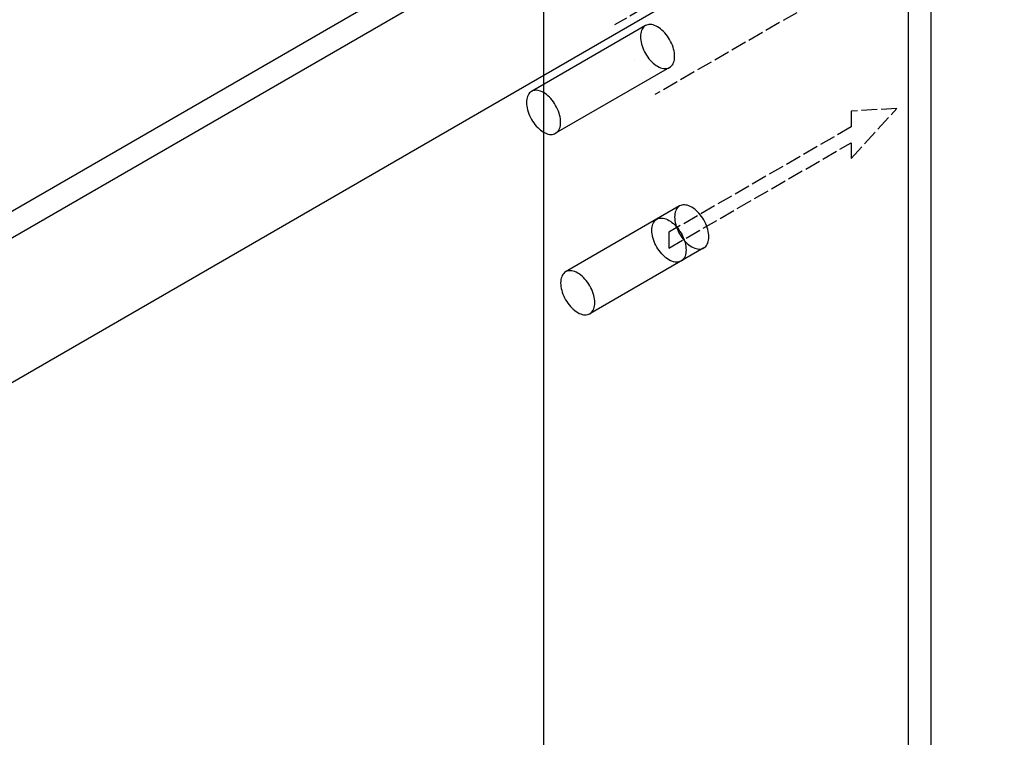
# Model space of a CAD drawing. Header units: millimetres. Extents: x 9824119 to 13672909, y -72394 to 462135.
# Tile 600 of 656: x 10370769 to 10371143, y 9945 to 10217. Entities that reach past the tile are written whole.
import ezdxf

# ---------------------------------------------------------------- set-up
doc = ezdxf.new("R2010")
doc.units = ezdxf.units.MM
doc.linetypes.add('UnderFloor', pattern=[7.5, 6, -1.5])
for name, color, linetype in [('MAGI_GENERAL', 7, 'Continuous'), ('PIPE-H1', 7, 'Continuous'), ('PIPE-H1-COMPONENT-', 7, 'Continuous')]:
    doc.layers.add(name, color=color, linetype=linetype)
doc.styles.add('ISOCPEUR', font='isocpeui.ttf')

# ---------------------------------------------------------------- blocks, each defined once
blk = doc.blocks.new('*U2270')
at = {"layer": 'PIPE-H1', "color": 1, "linetype": 'Continuous', "lineweight": 20}
for p, q in [((10371233.23, 10352.66), (10371129.45, 10292.74)), ((10371248.54, 10326.14), (10371239.64, 10321.01))]:
    blk.add_line(p, q, dxfattribs=at)
at = {"layer": 'PIPE-H1', "color": 7, "linetype": 'Continuous', "lineweight": 5}
blk.add_line((10371240.89, 10339.4), (10371215.61, 10324.81), dxfattribs=at)
at = {"layer": 'PIPE-H1', "color": 1, "linetype": 'UnderFloor', "lineweight": -3}
for p, q in [((10371239.64, 10321.01), (10371010.39, 10188.64)), ((10371129.45, 10292.74), (10370995.08, 10215.16))]:
    blk.add_line(p, q, dxfattribs=at)
blk = doc.blocks.new('*U2473')
at = {"color": 1, "linetype": 'UnderFloor', "lineweight": -3}
blk.add_line((10371002.73, 10201.9), (10371002.73, 10201.9, -1), dxfattribs=at)
blk = doc.blocks.new('*U2474')
at = {"layer": 'PIPE-H1-COMPONENT-', "color": 1, "linetype": 'UnderFloor', "lineweight": -3}
for p, q in [((10371085, 10164.4), (10371102.32, 10183.4)), ((10371102.32, 10183.4), (10371085, 10182.4)), ((10371085, 10182.4), (10371085, 10176.4)), ((10371085, 10176.4), (10371015.72, 10136.4)), ((10371015.72, 10130.4), (10371085, 10170.4)), ((10371085, 10170.4), (10371085, 10164.4)), ((10371009.45, 10138.97), (10371009.62, 10139.49)), ((10371009.62, 10139.49), (10371009.84, 10139.97)), ((10371009.84, 10139.97), (10371010.1, 10140.4)), ((10371010.1, 10140.4), (10371010.4, 10140.78)), ((10371010.4, 10140.78), (10371010.75, 10141.1)), ((10371010.75, 10141.1), (10371011.13, 10141.36)), ((10371011.13, 10141.36), (10371011.55, 10141.56)), ((10371011.55, 10141.56), (10371012, 10141.7)), ((10371012, 10141.7), (10371012.47, 10141.77)), ((10371012.47, 10141.77), (10371012.98, 10141.78)), ((10371012.98, 10141.78), (10371013.5, 10141.73)), ((10371013.5, 10141.73), (10371014.04, 10141.62)), ((10371014.04, 10141.62), (10371014.59, 10141.44)), ((10371014.59, 10141.44), (10371015.16, 10141.2)), ((10371015.16, 10141.2), (10371015.72, 10140.9)), ((10371015.72, 10140.9), (10371016.29, 10140.55)), ((10371016.29, 10140.55), (10371016.85, 10140.14)), ((10371016.85, 10140.14), (10371017.4, 10139.68)), ((10371017.4, 10139.68), (10371017.94, 10139.17)), ((10371009.23, 10137.15), (10371009.25, 10137.79)), ((10371009.25, 10136.48), (10371009.23, 10137.15)), ((10371009.25, 10137.79), (10371009.33, 10138.4)), ((10371009.33, 10135.79), (10371009.25, 10136.48)), ((10371009.33, 10138.4), (10371009.45, 10138.97)), ((10371009.45, 10135.08), (10371009.33, 10135.79)), ((10371015.72, 10136.4), (10371015.72, 10130.4)), ((10371017.94, 10139.17), (10371018.47, 10138.62)), ((10371018.47, 10138.62), (10371018.97, 10138.02)), ((10371018.97, 10138.02), (10371019.45, 10137.4)), ((10371019.45, 10137.4), (10371019.9, 10136.74)), ((10371019.9, 10136.74), (10371020.31, 10136.05)), ((10371020.31, 10136.05), (10371020.7, 10135.35)), ((10371009.62, 10134.36), (10371009.45, 10135.08)), ((10371009.84, 10133.63), (10371009.62, 10134.36)), ((10371010.1, 10132.9), (10371009.84, 10133.63)), ((10371010.4, 10132.17), (10371010.1, 10132.9)), ((10371010.75, 10131.45), (10371010.4, 10132.17)), ((10371020.7, 10135.35), (10371021.04, 10134.63)), ((10371021.04, 10134.63), (10371021.35, 10133.91)), ((10371021.35, 10133.91), (10371021.61, 10133.17)), ((10371021.61, 10133.17), (10371021.83, 10132.44)), ((10371021.83, 10132.44), (10371022, 10131.72)), ((10371011.13, 10130.75), (10371010.75, 10131.45)), ((10371011.55, 10130.07), (10371011.13, 10130.75)), ((10371012, 10129.41), (10371011.55, 10130.07)), ((10371012.47, 10128.78), (10371012, 10129.41)), ((10371012.98, 10128.19), (10371012.47, 10128.78)), ((10371013.5, 10127.64), (10371012.98, 10128.19)), ((10371022, 10131.72), (10371022.12, 10131.01)), ((10371022.12, 10128.41), (10371022, 10127.84)), ((10371022.12, 10131.01), (10371022.19, 10130.32)), ((10371022.19, 10129.01), (10371022.12, 10128.41)), ((10371022.19, 10130.32), (10371022.22, 10129.65)), ((10371022.22, 10129.65), (10371022.19, 10129.01)), ((10371014.04, 10127.13), (10371013.5, 10127.64)), ((10371014.59, 10126.67), (10371014.04, 10127.13)), ((10371015.16, 10126.26), (10371014.59, 10126.67)), ((10371015.72, 10125.9), (10371015.16, 10126.26)), ((10371016.29, 10125.6), (10371015.72, 10125.9)), ((10371016.85, 10125.37), (10371016.29, 10125.6)), ((10371017.4, 10125.19), (10371016.85, 10125.37)), ((10371017.94, 10125.07), (10371017.4, 10125.19)), ((10371018.47, 10125.02), (10371017.94, 10125.07)), ((10371018.97, 10125.03), (10371018.47, 10125.02)), ((10371019.45, 10125.11), (10371018.97, 10125.03)), ((10371019.9, 10125.25), (10371019.45, 10125.11)), ((10371020.31, 10125.45), (10371019.9, 10125.25)), ((10371020.7, 10125.71), (10371020.31, 10125.45)), ((10371021.04, 10126.03), (10371020.7, 10125.71)), ((10371021.35, 10126.41), (10371021.04, 10126.03)), ((10371021.61, 10126.83), (10371021.35, 10126.41)), ((10371021.83, 10127.31), (10371021.61, 10126.83)), ((10371022, 10127.84), (10371021.83, 10127.31))]:
    blk.add_line(p, q, dxfattribs=at)
blk = doc.blocks.new('*U2475')
at = {"layer": 'MAGI_GENERAL', "color": 7, "linetype": 'Continuous', "lineweight": -3}
for p, q in [((10370968.09, 10336.4), (10370968.09, 9900.9)), ((10371093.66, 10333.4), (10370556.73, 10023.4)), ((10370565.39, 10018.4), (10371085, 10318.4)), ((10371132.64, 10290.9), (10370613.02, 9990.9)), ((10371115.32, 9815.9), (10371115.32, 10251.4)), ((10371106.65, 10246.4), (10371106.65, 9810.9)), ((10371006.8, 10214.86), (10370963.5, 10189.86)), ((10371007.22, 10215.06), (10371006.8, 10214.86)), ((10371007.67, 10215.2), (10371007.22, 10215.06)), ((10371008.14, 10215.27), (10371007.67, 10215.2)), ((10371008.65, 10215.28), (10371008.14, 10215.27)), ((10371009.17, 10215.23), (10371008.65, 10215.28)), ((10371009.71, 10215.12), (10371009.17, 10215.23)), ((10371010.26, 10214.94), (10371009.71, 10215.12)), ((10371010.83, 10214.7), (10371010.26, 10214.94)), ((10371011.39, 10214.4), (10371010.83, 10214.7)), ((10371011.96, 10214.05), (10371011.39, 10214.4)), ((10371012.52, 10213.64), (10371011.96, 10214.05)), ((10371013.07, 10213.18), (10371012.52, 10213.64)), ((10371013.61, 10212.67), (10371013.07, 10213.18)), ((10371014.14, 10212.12), (10371013.61, 10212.67)), ((10371014.64, 10211.52), (10371014.14, 10212.12)), ((10371015.12, 10210.9), (10371014.64, 10211.52)), ((10371015.57, 10210.24), (10371015.12, 10210.9)), ((10371015.98, 10209.55), (10371015.57, 10210.24)), ((10371016.37, 10208.85), (10371015.98, 10209.55)), ((10371016.71, 10208.13), (10371016.37, 10208.85)), ((10371017.02, 10207.41), (10371016.71, 10208.13)), ((10371017.28, 10206.67), (10371017.02, 10207.41)), ((10371017.5, 10205.94), (10371017.28, 10206.67)), ((10371017.67, 10205.22), (10371017.5, 10205.94)), ((10371017.79, 10204.51), (10371017.67, 10205.22)), ((10371017.86, 10203.82), (10371017.79, 10204.51)), ((10371017.89, 10203.15), (10371017.86, 10203.82)), ((10371017.86, 10202.51), (10371017.89, 10203.15)), ((10371016.37, 10199.21), (10371016.71, 10199.53)), ((10371016.71, 10199.53), (10371017.02, 10199.91)), ((10371017.02, 10199.91), (10371017.28, 10200.33)), ((10371017.28, 10200.33), (10371017.5, 10200.81)), ((10371017.5, 10200.81), (10371017.67, 10201.34)), ((10371017.67, 10201.34), (10371017.79, 10201.91)), ((10371017.79, 10201.91), (10371017.86, 10202.51)), ((10371015.98, 10198.95), (10370972.68, 10173.95)), ((10371015.98, 10198.95), (10371016.37, 10199.21)), ((10370962.2, 10188.47), (10370961.99, 10187.99)), ((10370962.47, 10188.9), (10370962.2, 10188.47)), ((10370962.77, 10189.28), (10370962.47, 10188.9)), ((10370963.12, 10189.6), (10370962.77, 10189.28)), ((10370963.5, 10189.86), (10370963.12, 10189.6)), ((10370963.92, 10190.06), (10370963.5, 10189.86)), ((10370964.37, 10190.2), (10370963.92, 10190.06)), ((10370964.84, 10190.27), (10370964.37, 10190.2)), ((10370965.35, 10190.28), (10370964.84, 10190.27)), ((10370965.87, 10190.23), (10370965.35, 10190.28)), ((10370966.41, 10190.12), (10370965.87, 10190.23)), ((10370966.96, 10189.94), (10370966.41, 10190.12)), ((10370967.52, 10189.7), (10370966.96, 10189.94)), ((10370968.09, 10189.4), (10370967.52, 10189.7)), ((10370968.66, 10189.05), (10370968.09, 10189.4)), ((10370969.22, 10188.64), (10370968.66, 10189.05)), ((10370969.77, 10188.18), (10370969.22, 10188.64)), ((10370970.31, 10187.67), (10370969.77, 10188.18)), ((10370961.62, 10186.29), (10370961.6, 10185.65)), ((10370961.6, 10185.65), (10370961.62, 10184.98)), ((10370961.69, 10186.9), (10370961.62, 10186.29)), ((10370961.62, 10184.98), (10370961.69, 10184.29)), ((10370961.82, 10187.47), (10370961.69, 10186.9)), ((10370961.69, 10184.29), (10370961.82, 10183.58)), ((10370961.99, 10187.99), (10370961.82, 10187.47)), ((10370970.84, 10187.12), (10370970.31, 10187.67)), ((10370971.34, 10186.52), (10370970.84, 10187.12)), ((10370971.82, 10185.9), (10370971.34, 10186.52)), ((10370972.27, 10185.24), (10370971.82, 10185.9)), ((10370972.68, 10184.55), (10370972.27, 10185.24)), ((10370973.07, 10183.85), (10370972.68, 10184.55)), ((10370961.82, 10183.58), (10370961.99, 10182.86)), ((10370961.99, 10182.86), (10370962.2, 10182.13)), ((10370962.2, 10182.13), (10370962.47, 10181.4)), ((10370962.47, 10181.4), (10370962.77, 10180.67)), ((10370962.77, 10180.67), (10370963.12, 10179.95)), ((10370973.41, 10183.13), (10370973.07, 10183.85)), ((10370973.72, 10182.41), (10370973.41, 10183.13)), ((10370973.98, 10181.67), (10370973.72, 10182.41)), ((10370974.19, 10180.94), (10370973.98, 10181.67)), ((10370974.36, 10180.22), (10370974.19, 10180.94)), ((10370963.12, 10179.95), (10370963.5, 10179.25)), ((10370963.5, 10179.25), (10370963.92, 10178.57)), ((10370963.92, 10178.57), (10370964.37, 10177.91)), ((10370964.37, 10177.91), (10370964.84, 10177.28)), ((10370964.84, 10177.28), (10370965.35, 10176.69)), ((10370974.49, 10179.51), (10370974.36, 10180.22)), ((10370974.36, 10176.34), (10370974.49, 10176.91)), ((10370974.56, 10178.82), (10370974.49, 10179.51)), ((10370974.49, 10176.91), (10370974.56, 10177.51)), ((10370974.59, 10178.15), (10370974.56, 10178.82)), ((10370974.56, 10177.51), (10370974.59, 10178.15)), ((10370965.35, 10176.69), (10370965.87, 10176.14)), ((10370965.87, 10176.14), (10370966.41, 10175.63)), ((10370966.41, 10175.63), (10370966.96, 10175.17)), ((10370966.96, 10175.17), (10370967.52, 10174.76)), ((10370967.52, 10174.76), (10370968.09, 10174.4)), ((10370968.09, 10174.4), (10370968.66, 10174.1)), ((10370968.66, 10174.1), (10370969.22, 10173.87)), ((10370969.22, 10173.87), (10370969.77, 10173.69)), ((10370969.77, 10173.69), (10370970.31, 10173.57)), ((10370970.31, 10173.57), (10370970.84, 10173.52)), ((10370970.84, 10173.52), (10370971.34, 10173.53)), ((10370971.34, 10173.53), (10370971.82, 10173.61)), ((10370971.82, 10173.61), (10370972.27, 10173.75)), ((10370972.27, 10173.75), (10370972.68, 10173.95)), ((10370972.68, 10173.95), (10370973.07, 10174.21)), ((10370973.07, 10174.21), (10370973.41, 10174.53)), ((10370973.41, 10174.53), (10370973.72, 10174.91)), ((10370973.72, 10174.91), (10370973.98, 10175.33)), ((10370973.98, 10175.33), (10370974.19, 10175.81)), ((10370974.19, 10175.81), (10370974.36, 10176.34)), ((10371019.79, 10146.36), (10370976.49, 10121.36)), ((10371020.21, 10146.56), (10371019.79, 10146.36)), ((10371020.66, 10146.7), (10371020.21, 10146.56)), ((10371021.13, 10146.77), (10371020.66, 10146.7)), ((10371021.64, 10146.78), (10371021.13, 10146.77)), ((10371022.16, 10146.73), (10371021.64, 10146.78)), ((10371022.7, 10146.62), (10371022.16, 10146.73)), ((10371023.25, 10146.44), (10371022.7, 10146.62)), ((10371023.82, 10146.2), (10371023.25, 10146.44)), ((10371024.38, 10145.9), (10371023.82, 10146.2)), ((10371024.95, 10145.55), (10371024.38, 10145.9)), ((10371025.51, 10145.14), (10371024.95, 10145.55)), ((10371026.06, 10144.68), (10371025.51, 10145.14)), ((10371026.6, 10144.17), (10371026.06, 10144.68)), ((10371027.13, 10143.62), (10371026.6, 10144.17)), ((10371027.63, 10143.02), (10371027.13, 10143.62)), ((10371028.11, 10142.4), (10371027.63, 10143.02)), ((10371028.56, 10141.74), (10371028.11, 10142.4)), ((10371028.98, 10141.05), (10371028.56, 10141.74)), ((10371029.36, 10140.35), (10371028.98, 10141.05)), ((10371029.7, 10139.63), (10371029.36, 10140.35)), ((10371030.01, 10138.91), (10371029.7, 10139.63)), ((10371030.27, 10138.17), (10371030.01, 10138.91)), ((10371030.49, 10137.44), (10371030.27, 10138.17)), ((10371030.66, 10136.72), (10371030.49, 10137.44)), ((10371030.78, 10136.01), (10371030.66, 10136.72)), ((10371030.85, 10135.32), (10371030.78, 10136.01)), ((10371030.27, 10131.83), (10371030.49, 10132.31)), ((10371030.49, 10132.31), (10371030.66, 10132.84)), ((10371030.66, 10132.84), (10371030.78, 10133.41)), ((10371030.78, 10133.41), (10371030.85, 10134.01)), ((10371030.88, 10134.65), (10371030.85, 10135.32)), ((10371030.85, 10134.01), (10371030.88, 10134.65)), ((10371028.98, 10130.45), (10370985.67, 10105.45)), ((10371028.98, 10130.45), (10371029.36, 10130.71)), ((10371029.36, 10130.71), (10371029.7, 10131.03)), ((10371029.7, 10131.03), (10371030.01, 10131.41)), ((10371030.01, 10131.41), (10371030.27, 10131.83)), ((10370975.76, 10120.78), (10370975.46, 10120.4)), ((10370976.11, 10121.1), (10370975.76, 10120.78)), ((10370976.49, 10121.36), (10370976.11, 10121.1)), ((10370976.91, 10121.56), (10370976.49, 10121.36)), ((10370977.36, 10121.7), (10370976.91, 10121.56)), ((10370977.83, 10121.77), (10370977.36, 10121.7)), ((10370978.34, 10121.78), (10370977.83, 10121.77)), ((10370978.86, 10121.73), (10370978.34, 10121.78)), ((10370979.4, 10121.62), (10370978.86, 10121.73)), ((10370979.95, 10121.44), (10370979.4, 10121.62)), ((10370980.51, 10121.2), (10370979.95, 10121.44)), ((10370981.08, 10120.9), (10370980.51, 10121.2)), ((10370981.65, 10120.55), (10370981.08, 10120.9)), ((10370974.61, 10117.79), (10370974.59, 10117.15)), ((10370974.59, 10117.15), (10370974.61, 10116.48)), ((10370974.68, 10118.4), (10370974.61, 10117.79)), ((10370974.81, 10118.97), (10370974.68, 10118.4)), ((10370974.98, 10119.49), (10370974.81, 10118.97)), ((10370975.19, 10119.97), (10370974.98, 10119.49)), ((10370975.46, 10120.4), (10370975.19, 10119.97)), ((10370982.21, 10120.14), (10370981.65, 10120.55)), ((10370982.76, 10119.68), (10370982.21, 10120.14)), ((10370983.3, 10119.17), (10370982.76, 10119.68)), ((10370983.83, 10118.62), (10370983.3, 10119.17)), ((10370984.33, 10118.02), (10370983.83, 10118.62)), ((10370984.81, 10117.4), (10370984.33, 10118.02)), ((10370985.26, 10116.74), (10370984.81, 10117.4)), ((10370974.61, 10116.48), (10370974.68, 10115.79)), ((10370974.68, 10115.79), (10370974.81, 10115.08)), ((10370974.81, 10115.08), (10370974.98, 10114.36)), ((10370974.98, 10114.36), (10370975.19, 10113.63)), ((10370975.19, 10113.63), (10370975.46, 10112.9)), ((10370985.67, 10116.05), (10370985.26, 10116.74)), ((10370986.06, 10115.35), (10370985.67, 10116.05)), ((10370986.4, 10114.63), (10370986.06, 10115.35)), ((10370986.71, 10113.91), (10370986.4, 10114.63)), ((10370986.97, 10113.17), (10370986.71, 10113.91)), ((10370975.46, 10112.9), (10370975.76, 10112.17)), ((10370975.76, 10112.17), (10370976.11, 10111.45)), ((10370976.11, 10111.45), (10370976.49, 10110.75)), ((10370976.49, 10110.75), (10370976.91, 10110.07)), ((10370976.91, 10110.07), (10370977.36, 10109.41)), ((10370987.18, 10112.44), (10370986.97, 10113.17)), ((10370987.35, 10111.72), (10370987.18, 10112.44)), ((10370987.48, 10111.01), (10370987.35, 10111.72)), ((10370987.55, 10110.32), (10370987.48, 10111.01)), ((10370987.58, 10109.65), (10370987.55, 10110.32)), ((10370987.55, 10109.01), (10370987.58, 10109.65)), ((10370977.36, 10109.41), (10370977.83, 10108.78)), ((10370977.83, 10108.78), (10370978.34, 10108.19)), ((10370978.34, 10108.19), (10370978.86, 10107.64)), ((10370978.86, 10107.64), (10370979.4, 10107.13)), ((10370979.4, 10107.13), (10370979.95, 10106.67)), ((10370979.95, 10106.67), (10370980.51, 10106.26)), ((10370980.51, 10106.26), (10370981.08, 10105.9)), ((10370981.08, 10105.9), (10370981.65, 10105.6)), ((10370986.06, 10105.71), (10370986.4, 10106.03)), ((10370986.4, 10106.03), (10370986.71, 10106.41)), ((10370986.71, 10106.41), (10370986.97, 10106.83)), ((10370986.97, 10106.83), (10370987.18, 10107.31)), ((10370987.18, 10107.31), (10370987.35, 10107.84)), ((10370987.35, 10107.84), (10370987.48, 10108.41)), ((10370987.48, 10108.41), (10370987.55, 10109.01)), ((10370981.65, 10105.6), (10370982.21, 10105.37)), ((10370982.21, 10105.37), (10370982.76, 10105.19)), ((10370982.76, 10105.19), (10370983.3, 10105.07)), ((10370983.3, 10105.07), (10370983.83, 10105.02)), ((10370983.83, 10105.02), (10370984.33, 10105.03)), ((10370984.33, 10105.03), (10370984.81, 10105.11)), ((10370984.81, 10105.11), (10370985.26, 10105.25)), ((10370985.26, 10105.25), (10370985.67, 10105.45)), ((10370985.67, 10105.45), (10370986.06, 10105.71))]:
    blk.add_line(p, q, dxfattribs=at)
at = {"layer": 'MAGI_GENERAL', "color": 1, "linetype": 'UnderFloor', "lineweight": -3}
for p, q in [((10371006.07, 10214.28), (10371005.77, 10213.9)), ((10371006.42, 10214.6), (10371006.07, 10214.28)), ((10371006.8, 10214.86), (10371006.42, 10214.6)), ((10371004.92, 10211.29), (10371004.9, 10210.65)), ((10371004.9, 10210.65), (10371004.92, 10209.98)), ((10371005, 10211.9), (10371004.92, 10211.29)), ((10371005.12, 10212.47), (10371005, 10211.9)), ((10371005.29, 10212.99), (10371005.12, 10212.47)), ((10371005.51, 10213.47), (10371005.29, 10212.99)), ((10371005.77, 10213.9), (10371005.51, 10213.47)), ((10371004.92, 10209.98), (10371005, 10209.29)), ((10371005, 10209.29), (10371005.12, 10208.58)), ((10371005.12, 10208.58), (10371005.29, 10207.86)), ((10371005.29, 10207.86), (10371005.51, 10207.13)), ((10371005.51, 10207.13), (10371005.77, 10206.4)), ((10371005.77, 10206.4), (10371006.07, 10205.67)), ((10371006.07, 10205.67), (10371006.42, 10204.95)), ((10371006.42, 10204.95), (10371006.8, 10204.25)), ((10371006.8, 10204.25), (10371007.22, 10203.57)), ((10371007.22, 10203.57), (10371007.67, 10202.91)), ((10371007.67, 10202.91), (10371008.14, 10202.28)), ((10371008.14, 10202.28), (10371008.65, 10201.69)), ((10371008.65, 10201.69), (10371009.17, 10201.14)), ((10371009.17, 10201.14), (10371009.71, 10200.63)), ((10371009.71, 10200.63), (10371010.26, 10200.17)), ((10371010.26, 10200.17), (10371010.83, 10199.76)), ((10371010.83, 10199.76), (10371011.39, 10199.4)), ((10371011.39, 10199.4), (10371011.96, 10199.1)), ((10371011.96, 10199.1), (10371012.52, 10198.87)), ((10371012.52, 10198.87), (10371013.07, 10198.69)), ((10371013.07, 10198.69), (10371013.61, 10198.57)), ((10371013.61, 10198.57), (10371014.14, 10198.52)), ((10371014.14, 10198.52), (10371014.64, 10198.53)), ((10371014.64, 10198.53), (10371015.12, 10198.61)), ((10371015.12, 10198.61), (10371015.57, 10198.75)), ((10371015.57, 10198.75), (10371015.98, 10198.95)), ((10371017.99, 10143.4), (10371017.91, 10142.79)), ((10371018.11, 10143.97), (10371017.99, 10143.4)), ((10371018.28, 10144.49), (10371018.11, 10143.97)), ((10371018.5, 10144.97), (10371018.28, 10144.49)), ((10371018.76, 10145.4), (10371018.5, 10144.97)), ((10371019.06, 10145.78), (10371018.76, 10145.4)), ((10371019.41, 10146.1), (10371019.06, 10145.78)), ((10371019.79, 10146.36), (10371019.41, 10146.1)), ((10371017.91, 10142.79), (10371017.89, 10142.15)), ((10371017.89, 10142.15), (10371017.91, 10141.48)), ((10371017.91, 10141.48), (10371017.99, 10140.79)), ((10371017.99, 10140.79), (10371018.11, 10140.08)), ((10371018.11, 10140.08), (10371018.28, 10139.36)), ((10371018.28, 10139.36), (10371018.5, 10138.63)), ((10371018.5, 10138.63), (10371018.76, 10137.9)), ((10371018.76, 10137.9), (10371019.06, 10137.17)), ((10371019.06, 10137.17), (10371019.41, 10136.45)), ((10371019.41, 10136.45), (10371019.79, 10135.75)), ((10371019.79, 10135.75), (10371020.21, 10135.07)), ((10371020.21, 10135.07), (10371020.66, 10134.41)), ((10371020.66, 10134.41), (10371021.13, 10133.78)), ((10371021.13, 10133.78), (10371021.64, 10133.19)), ((10371021.64, 10133.19), (10371022.16, 10132.64)), ((10371022.16, 10132.64), (10371022.7, 10132.13)), ((10371022.7, 10132.13), (10371023.25, 10131.67)), ((10371023.25, 10131.67), (10371023.82, 10131.26)), ((10371023.82, 10131.26), (10371024.38, 10130.9)), ((10371024.38, 10130.9), (10371024.95, 10130.6)), ((10371024.95, 10130.6), (10371025.51, 10130.37)), ((10371025.51, 10130.37), (10371026.06, 10130.19)), ((10371026.06, 10130.19), (10371026.6, 10130.07)), ((10371026.6, 10130.07), (10371027.13, 10130.02)), ((10371027.13, 10130.02), (10371027.63, 10130.03)), ((10371027.63, 10130.03), (10371028.11, 10130.11)), ((10371028.11, 10130.11), (10371028.56, 10130.25)), ((10371028.56, 10130.25), (10371028.98, 10130.45))]:
    blk.add_line(p, q, dxfattribs=at)

msp = doc.modelspace()

# ---------------------------------------------------------------- block references
msp.add_blockref('*U2473', (0, 0))
at = {"layer": 'MAGI_GENERAL'}
msp.add_blockref('*U2475', (0, 0), dxfattribs=at)
at = {"layer": 'PIPE-H1'}
msp.add_blockref('*U2270', (0, 0), dxfattribs=at)
at = {"layer": 'PIPE-H1-COMPONENT-'}
msp.add_blockref('*U2474', (0, 0), dxfattribs=at)

# ---------------------------------------------------------------- texts
at = {"char_height": 300, "attachment_point": 1, "style": 'ISOCPEUR'}
for s, insert, width in [('\\pi13638.10589;{\\fISOCPEUR|b0|i0|c204|p34;\\H1.66667x;\\L\\C7;\\P\\pi10874.35036;\\H1.1x;Общие указания\\l\\P\\pi13638.10589;\\P\\pi-900,l1200,t1200;\\H0.72727x;1.^IПроект выполнен на основании задания заказчика и задания на проектирование архитектурно-строительных чертежей.\\P2.^IПроект соответствует действующим нормам :\\P\\pl900,t900;\\fSymbol|b0|i0|c2|p18;·^I\\fISOCPEUR|b0|i0|c204|p34;КМК 2. 04.05-97* "Отопление, вентиляция и кондиционирование воздуха".\\P\\fSymbol|b0|i0|c2|p18;·^I\\fISOCPEUR|b0|i0|c204|p34;ШНК 2.08.02-09* "Общественные здания и сооружение" \\P\\fSymbol|b0|i0|c2|p18;·^I\\fISOCPEUR|b0|i0|c204|p34;КМК 2.01.01-94 "Климатические и физико-геологические данные для проектирования".\\P\\fSymbol|b0|i0|c2|p18;·^I\\fISOCPEUR|b0|i0|c204|p34;КМК 2.01.04-97* "Строительная теплотехника".\\P\\fSymbol|b0|i0|c2|p18;·^I\\fISOCPEUR|b0|i0|c204|p34;ГОСТ 21.602-2003 "Правила выполнения рабочей документации отопления, вентиляции и кондиционирования".\\P\\fSymbol|b0|i0|c2|p18;·^I\\fISOCPEUR|b0|i0|c204|p34;ШНК \\fISOCPEUR|b0|i0|c186|p34;2.01.02-04\\fISOCPEUR|b0|i0|c204|p34; - \\fISOCPEUR|b0|i0|c186|p34;"\\fISOCPEUR|b0|i0|c204|p34;Пожарная безопасность зданий и сооружений\\fISOCPEUR|b0|i0|c186|p34;"\\fISOCPEUR|b0|i0|c204|p34;;\\P\\pl1200,t1200;3.^I  Расчетные параметры наружного воздуха для проектирования отопления, вентиляции и кондиционирования воздуха приняты по КМК 2.01.01-94.\\P\\pi-300,l300,tz;      Для проектирования отопления, вентиляции и кондиционирования воздуха: \\P\\pl1500,t1500;-^IХолодный  период  года Тн\\fISOCPEUR|b0|i0|c186|p34;=-14.0°C\\fISOCPEUR|b0|i0|c204|p34;; I=-12,4 кДж/кг (Парам. Б);\\P-^IТеплый  период  года Тн=33°C; I=55,7 кДж/кг  (Парам. А);\\P-^IТеплый  период  года Тн=37,5°C; I=65,2 кДж/кг (Парам. Б);\\P-^IСкорость ветра  - V=1,6 м/сек - холодный период;\\P-^IСкорость ветра  - V=1,9 м/сек - теплый  период;\\P-^IПродолжительность отопительного периода  Zот.пер.=129суток;\\P-^IСредняя температура отопительного периода  tот.пер.=2,7°C;\\P-^IБарометрическое давление в районе строительства Рбар=950 Гпа.\\P\\pi600,l0,tz;\\P\\pi11458.1097;\\LТЕПЛОСНАБЖЕНИЕ\\P\\pi13638.10589;\\l\\P\\pi0;\\C0;В качестве источника тепла выбран установленный во дворе здания тепловой насос, рассчитанный на работу в температурном режиме 40–30 °C.^J^JСистема отопления спроектирована как двухтрубная, в ней используются напольный фанкойл.\\P^JОсновным источником тепла является тепловой насос. \\P^JОсновное охлаждение осуществляется с помощью\\Pтепловых насосов. Для отвода конденсата, образующегося в фанкойлах, предусмотрены дренажные трубы. Основные водосточные и обратные трубы выполнены из полипропилена. \\P\\pi600;^JОсновные подающие и обратные трубы выполнены из полипропилена. Слив воды из системы осуществляется через регулировочный узел. Для снижения теплопотерь через трубы выполнены работы по теплоизоляции.\\C7; \\P\\pi12278.10827;\\LОТОПЛЕНИЕ\\l\\P\\pi0;  Для достижения  комфортных условий в зимнее время и компенсации теплопотерь в помещениях установлены \\C0;фанкойл\\C7;ы обеспечивающие в помещениях нормируемую температуру воздуха:\\P\\pi-300,l1500,t1500;-^IКабинет врача +20°C.\\P-^IЗал       +22°C.\\P-^IФизиотерапия     +21°C.\\P\\pi0,l0,tz;   На каждом приборе предусматривается устанавка термостатического клапана и запорного крана. Рекомендуется применить трубопроводы стабильные полипропиленовые. Система теплоснабжения \\C0;фанкойл\\C7;ов двухтрубная с принудительной циркуляцией, горизонтальная. Удаление воздуха осуществляется из воздухоспускных кранов установленных в \\C0;фанкойл\\C7;ах. Все монтажные и наладочные работы проводить в соответствии с нормативными документами и инструкциям фирм-изготовителя.}', (9986122.19, 27067.08), 27276.2118), ('{\\fISOCPEUR|b0|i0|c204|p34;\\C7;^I\\A1;\\L\\P\\pi10515.36534;\\H1.33333x;ВЕНТИЛЯЦИЯ\\P\\pi0;\\l^IВ здании предусмотрена приточно-вытяжная вентиляция с естественным и \\Pмеханическим побуждением, для функционально различных и конструктивно раздельных групп \\Pпомещений.   ^I  \\P^IТакже предусматривается естественная вентиляция с удалением и поступлением воздуха через окна и двери.\\P^IУдаление воздуха из помещений производится с помощью вытяжных решеток.\\P^IМатериал воздуховодов - тонколистовая оцинкованная сталь по ГОСТ 14918-80.\\P^IВоздуховоды систем вытяжной вентиляции выполняются класса "Н" (нормально плотный).\\P^IМонтаж систем вентиляции выполнить в соответствии с \\A0;КМК 3.05.01.-9\\A1;7\\P\\A0;\\L\\P\\pi12075.36144;\\P\\pi7995.37164;ПРИМЕЧАНИЯ (ТЕПЛОСНАБЖЕНИЕ)\\P\\pi-900,l900,t900;\\l1.^IЧертеж читать совместно со спецификацией и с другими разделами проекта.\\P2.^IМонтаж оборудования и трубопроводов производить в соответствии с местными \\P\\pi0;действующими нормами и правилами, и требованиями завода-изготовителя оборудования.\\P\\pi-900;3.^IТрубопроводы системы теплоснабжения радиаторов приняты полипропиленовыми.\\P4.^IНа планах и схемах указаны наружный диаметр и толщина стенки полипропиленовых \\P\\pi0;трубопроводов.\\P\\pi-900;5.^IПриборы и трубопроводы нанесены условно.\\P6.^IУклон трубопроводов выполнить согласно схемам в сторону ближайшего вертикального \\P\\pi0;стояка.\\P\\pi-900;7.^IВсе отметки указаны от уровня пола этажа. \\P8.^IКрепить трубу в штробе каждые 2 метра.\\P9.^IТрубопроводы отопления, прокладываемые в полу покрыть трубчатой тепловой изоляцией \\P\\pi0;из вспученного полителена "Isocom" толщиной 9 мм.\\P\\pi-900;10.^IДиаметры запорно-регулирующей арматуры и фильтров соответствуют диаметру \\P\\pi0;трубопроводов, если не указано иное.\\P\\pi3390,l600,tz;\\P\\pi5455.37799,l0;\\LПРИМЕЧАНИЯ (ВЕНТИЛЯЦИЯ И КОНДИЦИОНИРОВАНИЕ)\\l\\P\\pi-900,l900,t900;1.^IВентиляционные системы показаны условно.\\P2.^IЧертеж читать совместно со спецификацией и остальными разделами проекта \\P3.^IВсе неплотности при пересечении инженерными коммуникациями огнестойких стен, \\P\\pi0;перекрытий и перегородок заделать материалами, соответствующими по степени \\Pогнестойкости пересекаемым ограждениям.\\P\\pi-900;4.^IВ сан-узлах двери не оборудованные переточными решетками, предусмотреть с \\P\\pi0;подрезкой дверного полотна, высота щели не менее 20 мм. Если конструкция дверей не \\Pпозволяет предусмотреть щели в нижней части, то необходимо выполнить установку \\Pжалюзийной решетки в нижней половине двери.\\P\\pi-900;5.^IРазместить все приборы для измерения температуры, давления и скорости потока в \\P\\pi0;доступных местах с прямыми секциями труб или воздуховодов наверху или внизу, \\Pсогласно рекомендациям завода изготовителя для точности показаний.\\P\\pi-900;6.^IУстановить расположение диффузоров, отдушин и вентиляционных решеток согласно \\P\\pi0;архитектурным планам потолка, освещения и другим деталям/узлам потолка и \\Pвыполнить незначительные изменения для обеспечения соответствия.\\P\\pi-900;7.^IМонтаж оборудования выполнить в соответствии с местными нормами и правилами, а \\P\\pi0;так же требованиями завода-изготовителя оборудования \\P\\pi-900;8.^IВсе отметки оборудований даны от пола этажа.\\P}', (10015733.61, 26003.42), 24350.7239)]:
    msp.add_mtext(s, dxfattribs=dict(at, insert=insert, width=width))

doc.saveas('drawing.dxf')
